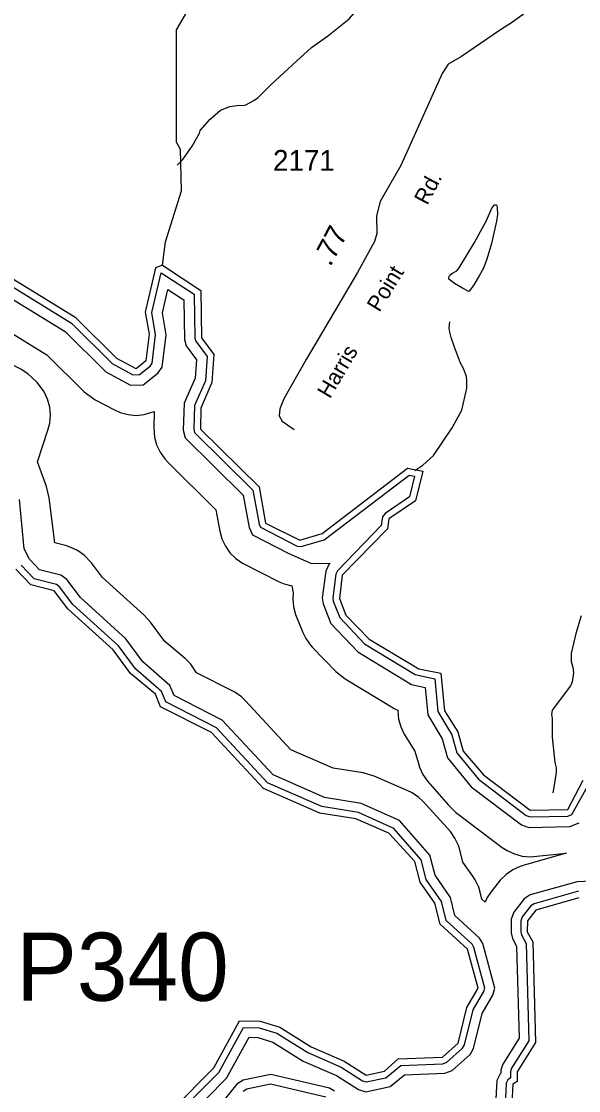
# Model space of a CAD drawing. Extents: x 1473865 to 1648260, y 639067 to 773536.
# Drawn here: x 1593067 to 1596423, y 698493 to 704930 of the extents above; entities that cross this region are included whole.
import ezdxf

# ---------------------------------------------------------------- set-up
doc = ezdxf.new("R2010")
doc.units = 0
for name, color, linetype in [('Exist Hydrographic Buffer Line', 7, 'Continuous'), ('Exist Hydrographic Creek Double Shore', 7, 'Continuous'), ('Exist Hydrographic Misc Water Feature', 7, 'Continuous'), ('Exist Road Non-System Type 51', 7, 'Continuous'), ('Exist Road Secondary Mileage Hundredths English Label', 7, 'Continuous'), ('Exist Road Secondary Structure Pipe Number Label', 7, 'Continuous'), ('Exist Road Secondary Type 41 Attributed', 7, 'Continuous'), ('Exist Road Secondary Type 51 Attributed', 7, 'Continuous'), ('Exist Road Secondary Type 51 Label', 7, 'Continuous'), ('Exist Road Secondary Type 51 Number Label', 7, 'Continuous')]:
    doc.layers.add(name, color=color, linetype=linetype)

msp = doc.modelspace()

# ---------------------------------------------------------------- linework, layer by layer
at = {"layer": 'Exist Hydrographic Buffer Line'}
for points in [[(1592804.3, 703460), (1593370.2, 703112.9), (1593614, 702871.5), (1593739.4, 702803.1), (1593778.2, 702803.9), (1593842.4, 702855.6), (1593854.8, 702872.9), (1593875.9, 703042.3), (1593853, 703177.7), (1593909.3, 703416.9), (1594108.4, 703288.1), (1594112.1, 703023.7), (1594117.5, 703004.3), (1594185.3, 702912.3), (1594175.7, 702766.6), (1594110.5, 702616.9), (1594105.1, 702476.9), (1594110.5, 702456.2), (1594462, 702108.1), (1594498.7, 701903.2), (1594507.6, 701884.6), (1594727.4, 701771.8), (1594752.2, 701768.2), (1594890.6, 701809.3), (1595402.2, 702198.1), (1595435.4, 702191.5), (1595405.1, 702067.5), (1595257.7, 701967.8), (1595242.6, 701948.3), (1595233.5, 701894.4), (1594971.4, 701623.4), (1594960.7, 701602.6), (1594942.5, 701460), (1594945, 701440), (1594985, 701340.6), (1595133.5, 701183.8), (1595439.5, 700997.4), (1595556.3, 700972.3), (1595575.3, 700775.2), (1595659.2, 700636.1), (1595689.6, 700526.4), (1595820.7, 700367.5), (1596108, 700149.1), (1596132.1, 700141.1), (1596358, 700146.3), (1596382.9, 700155.7), (1596486.4, 700342.8)], [(1592763.7, 703411.4), (1593331.2, 703063.2), (1593576.2, 702820.7), (1593724, 702740.1), (1593800.8, 702741.6), (1593888.4, 702812.1), (1593915.1, 702849.3), (1593939.3, 703043.7), (1593917, 703175.7), (1593950, 703315.8), (1594046.2, 703253.7), (1594049.5, 703014.6), (1594060.2, 702976.3), (1594121.2, 702893.5), (1594113.8, 702781.7), (1594048.2, 702631.1), (1594042.1, 702470.1), (1594054, 702423.8), (1594403.8, 702077.5), (1594438.5, 701884), (1594459.9, 701838.5), (1594678.1, 701726.6), (1594813.7, 701666.7), (1594927.7, 701668.6), (1594919.8, 701660.3), (1594899.9, 701621.4), (1594879.2, 701459.9), (1594883.8, 701424), (1594931.3, 701306.1), (1595093.7, 701134.5), (1595416, 700938.2), (1595498.2, 700920.6), (1595514.2, 700755), (1595601.1, 700611.1), (1595632.7, 700496.8), (1595776.9, 700321.9), (1596078.3, 700092.9), (1596122.6, 700078.1), (1596370.2, 700083.8), (1596426.6, 700105.1)], [(1592678.8, 703255.5), (1593221.2, 702922.8), (1593445.2, 702701), (1593511.1, 702652.5), (1593627.2, 702591.1), (1593662.4, 702575.4), (1593709.5, 702562.8), (1593758.2, 702558.5), (1593806.8, 702562.8), (1593866.8, 702581.4), (1593865.1, 702480.7), (1593869.4, 702427.6), (1593882, 702380.5), (1593902.7, 702336.2), (1593930.6, 702296.2), (1593948.8, 702276.7), (1594239.2, 701990.6), (1594262.5, 701860.8), (1594275, 701814.5), (1594295.6, 701770.2), (1594323.6, 701730.3), (1594358.2, 701695.8), (1594398.2, 701667.8), (1594620.7, 701556.7), (1594649.3, 701544.4), (1594696.5, 701531.8), (1594704.4, 701490.4), (1594702.2, 701454.9), (1594706.4, 701406.3), (1594719, 701359.1), (1594762.3, 701251), (1594779.7, 701215.6), (1594807.6, 701175.5), (1594821.4, 701160.3), (1594961.3, 701016.4), (1595017.4, 700971.9), (1595315.4, 700791.9), (1595333.4, 700782.9), (1595336.4, 700752.1), (1595339.3, 700730.4), (1595352, 700683.3), (1595372.7, 700639.1), (1595437.7, 700537.1), (1595458.3, 700462.4), (1595465, 700441.4), (1595485.7, 700397.1), (1595513.6, 700357.1), (1595638.5, 700211.3), (1595682.3, 700170.1), (1595963.2, 699957.6), (1595992.1, 699938.5), (1596036.4, 699917.9), (1596083.5, 699905.3), (1596132.1, 699901), (1596348.6, 699922.5), (1596089.6, 699849), (1596070.4, 699842.8), (1596026.2, 699822.2), (1595986.1, 699794.2), (1595951.6, 699759.7), (1595895.3, 699688.5), (1595872.6, 699655), (1595859.9, 699627.8), (1595840.6, 699645.4), (1595830, 699688.7), (1595821.2, 699717.2), (1595800.6, 699761.5), (1595786.4, 699783.7), (1595726.5, 699867.8), (1595707.4, 699942.7), (1595699.2, 699969.2)], [(1595699.2, 699969.2), (1595678.6, 700013.4), (1595650.6, 700053.4), (1595486.8, 700233), (1595460.1, 700258.5), (1595420.1, 700286.5), (1595391.2, 700301), (1595192.2, 700387.1), (1595124.7, 700406.7), (1594944, 700435.1), (1594690.7, 700545.3), (1594417.5, 700840.1), (1594392.1, 700864.3), (1594352.1, 700892.3), (1594122.3, 701008.4), (1594088.6, 701059.9), (1594054.1, 701094.4), (1593930.3, 701197.7), (1593844.2, 701314.1), (1593806.6, 701355.6), (1593555.1, 701582.3), (1593489.7, 701670.1), (1593445.1, 701717.2), (1593405.1, 701745.2), (1593360.9, 701765.8), (1593333.8, 701774.1), (1593269.8, 701790.3), (1593233.9, 702061.2), (1593218.3, 702130), (1593163.7, 702279.4), (1593227.6, 702470.3), (1593237.9, 702510.6), (1593242.2, 702559.2), (1593237.9, 702607.8), (1593225.3, 702655), (1593204.7, 702699.2), (1593176.7, 702739.2), (1593161.6, 702755.7), (1593128.7, 702789.2), (1593109.1, 702807.3), (1593069.1, 702835.2), (1593024.9, 702855.8)], [(1593986.9, 700872.5), (1593961.9, 700932.2), (1593799.7, 701073.7), (1593696.8, 701212.7), (1593422.4, 701461.2), (1593340.9, 701570.5), (1593305.5, 701596.6), (1593176.8, 701629.4), (1593116.2, 701691.9), (1593084, 701754.2), (1593055.1, 702051.5)], [(1593937.2, 700832.9), (1593911, 700895.4), (1593754.5, 701032), (1593651.3, 701171.4), (1593376.9, 701419.8), (1593297.2, 701526.6), (1593278.8, 701540.3), (1593144.9, 701574.4), (1593066, 701655.8)], [(1594061.4, 698323.8), (1594302.4, 698567.7), (1594438.5, 698814.1), (1594490.8, 698813.1), (1594582.3, 698785.6), (1594764.8, 698671.4), (1594965.8, 698584), (1595098.3, 698499.1), (1595141.9, 698486.3), (1595287.3, 698517.3), (1595374.4, 698587.4), (1595617.7, 698597.4), (1595660.6, 698614.1), (1595769, 698711.3), (1595790.2, 698746.4), (1595841.9, 698956.9), (1595906.7, 699068.1), (1595918.1, 699110.6), (1595846.5, 699378.7), (1595826.3, 699411.8), (1595677.1, 699548.3), (1595650.8, 699655.2), (1595558.6, 699789.4), (1595527.6, 699911.2), (1595344.8, 700118.7), (1595113.8, 700222.7), (1594892.8, 700258.8), (1594583, 700393.6), (1594277.1, 700723.9), (1593986.9, 700872.5)], [(1594014.5, 698358.9), (1594255.5, 698602.7), (1594404.6, 698872.8), (1594499.9, 698870.9), (1594606.5, 698838.8), (1594791.9, 698722.9), (1594993.2, 698635.3), (1595122.5, 698552.4), (1595144.1, 698546.1), (1595261.7, 698571.1), (1595352.9, 698644.5), (1595605.7, 698654.9), (1595629.8, 698664.3), (1595723.8, 698748.7), (1595736, 698768.9), (1595787.6, 698978.8), (1595852.7, 699090.6), (1595858.1, 699110.7), (1595792.7, 699355.7), (1595781.1, 699374.6), (1595625, 699517.4), (1595597, 699631.1), (1595505, 699765.1), (1595474.9, 699883.3), (1595309.6, 700071), (1595097, 700166.7), (1594876.3, 700202.7), (1594548.8, 700345.3), (1594241.5, 700677), (1593937.2, 700832.9)], [(1596673.9, 699763.1), (1596414, 699750.7), (1596131.2, 699671.6), (1596095.9, 699648.8), (1596032.5, 699568.3), (1596017.3, 699526.2), (1596016.1, 699443.4), (1596024.6, 699408.8), (1596049.8, 699363.1), (1596065.3, 698809.3), (1595966.2, 698652.8), (1595955.4, 698616.9), (1595955, 698599), (1595949.8, 698594.9), (1595930.4, 698553.2), (1595918.7, 698331.3)], [(1596423.3, 699693.1), (1596155.3, 699618.2), (1596135.5, 699605.4), (1596083.8, 699539.8), (1596075.1, 699515.7), (1596074.2, 699450), (1596079.1, 699430.1), (1596107.4, 699378.8), (1596123.8, 698793.2), (1596019.4, 698628.5), (1596013.2, 698607.8), (1596012.4, 698570.2), (1595996.4, 698557.8), (1595987.7, 698539), (1595975.7, 698312.3)], [(1594953.7, 698490.4), (1594922.2, 698507.5), (1594569.1, 698591.2), (1594402.7, 698556), (1594364.4, 698532.1), (1594280.8, 698427.6)], [(1594901.4, 698452.8), (1594568.4, 698531.8), (1594424.7, 698501.4), (1594403.5, 698488.2)]]:
    msp.add_lwpolyline(points, dxfattribs=at)
at = {"layer": 'Exist Hydrographic Creek Double Shore'}
for points in [[(1593916.2, 703462.3), (1593875.2, 703446.8), (1593812.1, 703178.8), (1593836.1, 703047.1), (1593817.1, 702886.6), (1593758.2, 702838.5), (1593642.1, 702900), (1593395.1, 703144.6), (1592825.1, 703494.2), (1592711.2, 703736.1), (1592629.2, 703813.2), (1592403.1, 703791.6), (1592163.2, 703885.1), (1591880.1, 703946.6), (1591722.5, 703939.9)], [(1593916.2, 703462.3), (1594148.2, 703309.9), (1594152.2, 703024.2), (1594226.1, 702924.3), (1594215.2, 702757.1), (1594147.2, 702600.9), (1594145.1, 702476.2), (1594499.1, 702127.7), (1594538.1, 701910.2), (1594745.1, 701807.6), (1594879.1, 701847.6), (1595392.2, 702240.9), (1595484.1, 702222.6), (1595440.1, 702043), (1595280.2, 701934.7), (1595271.2, 701875.7), (1595000.1, 701595.6), (1594982.1, 701454.9), (1595022.1, 701355.6), (1595162.2, 701211.6), (1595460.1, 701031.6), (1595593.1, 701005.9), (1595615.1, 700779.1), (1595696.1, 700652.6), (1595728.1, 700537.1), (1595851.2, 700393.5), (1596132.1, 700181), (1596357.1, 700186.3), (1596451.1, 700361.7)], [(1593982.1, 698383), (1594227, 698630.9), (1594381.1, 698913.3), (1594506.1, 698910.7), (1594623.1, 698875.6), (1594813.1, 698756.9), (1595012.1, 698670.8), (1595144.1, 698586.1), (1595253.1, 698610.1), (1595337.1, 698683.9), (1595604.1, 698694.9), (1595697.1, 698778.4), (1595750.1, 698993.9), (1595818.1, 699110.7), (1595754.1, 699345.1), (1595589.1, 699496.1), (1595558.1, 699621.5), (1595468.1, 699748), (1595436.1, 699873.4), (1595280.1, 700044), (1595081.1, 700130), (1594865.2, 700164), (1594525.1, 700312), (1594212.1, 700649.8), (1593906.1, 700803.7), (1593874.1, 700879.9), (1593725.1, 701004.3), (1593619.2, 701147.6), (1593347.2, 701392.7), (1593265.1, 701502.7), (1593124.2, 701538.4), (1593033.1, 701632.1)], [(1596425.1, 699653.1), (1596166.1, 699579.7), (1596115.2, 699515), (1596114.1, 699449.4), (1596147.2, 699389.6), (1596164.1, 698782.1), (1596053.1, 698607.1), (1596052.1, 698548), (1596027.1, 698532.1), (1596015.1, 698299.3)]]:
    msp.add_lwpolyline(points, dxfattribs=at)
at = {"layer": 'Exist Hydrographic Misc Water Feature'}
for points in [[(1593916.2, 703462.3), (1593935.2, 703603.1), (1594031.1, 703909.7), (1594026.2, 704159.3), (1594001.2, 704202.4), (1594002.2, 704878.6), (1594173.2, 705177.1), (1594200.2, 705350.5), (1594269.2, 705532.9), (1594263.2, 705684), (1594116.2, 705985.7), (1593977.2, 706195.3), (1593841.2, 706565.7), (1593826.2, 706690.7), (1593801.2, 706714.3), (1593724.3, 707224.6), (1593692.2, 707274.5), (1593660.2, 707399.8), (1593448.3, 707778.3), (1593317.2, 707912.3), (1593219.2, 708114.5), (1593224.2, 708455.7), (1593061.2, 708718.3)], [(1594005.9, 704065.6), (1594039.7, 704099.5), (1594095.2, 704178.4), (1594140.6, 704257.5), (1594144.9, 704273.4), (1594202.1, 704340.3), (1594267.1, 704395.1), (1594322.5, 704418.8), (1594379.7, 704425), (1594403.7, 704424.5), (1594419.8, 704428.2), (1594468.2, 704453.3), (1594492.6, 704472.8), (1594571.9, 704549.3), (1594724.5, 704690.4), (1594814, 704772.7), (1594911.2, 704840.9), (1595041.2, 704946.4), (1595067.7, 704975.8), (1595219.5, 705098.6), (1595341, 705154.6), (1595461.9, 705206.4)], [(1595660.4, 703413), (1595689.8, 703428.4), (1595703.5, 703446.5), (1595796.2, 703598.2), (1595868.5, 703732), (1595900.7, 703805.6), (1595916, 703825.3), (1595928.6, 703826), (1595932.5, 703810.1), (1595934.2, 703767.5), (1595929.4, 703726.8), (1595898.7, 703592.2), (1595869.6, 703498.5), (1595849.5, 703444.7), (1595823.7, 703397.6), (1595792.7, 703344.8), (1595766.3, 703308.6), (1595761.2, 703303.7), (1595723.1, 703323.6), (1595676.1, 703351.9), (1595642.2, 703377.5), (1595640.8, 703390.9), (1595647.7, 703401.6), (1595660.4, 703413)], [(1595437.1, 702227.1), (1595485.3, 702257.9), (1595548.4, 702316.7), (1595661.4, 702482.5), (1595719.3, 702589.3), (1595750.1, 702721.4), (1595750.5, 702764.7), (1595747, 702792.7), (1595729.9, 702841), (1595712.4, 702873.3), (1595676.1, 702969.9), (1595655.1, 703026.2), (1595647.6, 703058.3), (1595644.1, 703082.4), (1595646.8, 703122.3)]]:
    msp.add_lwpolyline(points, dxfattribs=at)
at = {"layer": 'Exist Road Non-System Type 51'}
msp.add_lwpolyline([(1596439.2, 701352.1), (1596405.6, 701244.7), (1596377.8, 701125), (1596377.2, 701075.2), (1596388.7, 701042.9), (1596392.2, 701008.8), (1596383.3, 700955), (1596375, 700929.2), (1596262.8, 700783), (1596260.5, 700757), (1596264, 700732.9), (1596264.3, 700620.8), (1596280, 700468.7), (1596287.6, 700436.7), (1596287.3, 700410.7), (1596280.4, 700356.8), (1596267.3, 700285)], dxfattribs=at)
at = {"layer": 'Exist Road Secondary Type 41 Attributed'}
msp.add_lwpolyline([(1595718.6, 704718.1), (1595638.3, 704673.1), (1595601.9, 704616), (1595352.9, 704063.3), (1595285.1, 703944.4), (1595228.6, 703846.4), (1595206.8, 703760.1), (1595208, 703653.1), (1595194.6, 703605.7), (1595091.3, 703418.5), (1594781.9, 702895.2), (1594648.2, 702658.1), (1594623.1, 702597), (1594619.7, 702555.4), (1594637, 702524.2), (1594709.7, 702473.9)], dxfattribs=at)
at = {"layer": 'Exist Road Secondary Type 51 Attributed'}
msp.add_lwpolyline([(1596605.5, 705500.9), (1596410.2, 705311.5), (1596149.5, 705045.7), (1596083.3, 704968.5), (1596024.9, 704924.7), (1595945.9, 704874.9), (1595718.6, 704718.1)], dxfattribs=at)

# ---------------------------------------------------------------- texts
at = {"layer": 'Exist Road Secondary Mileage Hundredths English Label'}
msp.add_text('.77', height=125, rotation=61.9946, dxfattribs=at).set_placement((1594928.1, 703449.5))
at = {"layer": 'Exist Road Secondary Structure Pipe Number Label'}
msp.add_text('P340', height=410.1, dxfattribs=at).set_placement((1593035.5, 699034.1))
at = {"layer": 'Exist Road Secondary Type 51 Label'}
for s, rotation, p in [('Rd.', 61.99463, (1595511.5, 703818.9)), ('Point', 58.41629, (1595222.8, 703174.8)), ('Harris', 59.3738, (1594925, 702654.2))]:
    msp.add_text(s, height=95, rotation=rotation, dxfattribs=at).set_placement(p)
at = {"layer": 'Exist Road Secondary Type 51 Number Label'}
msp.add_text('2171', height=125, dxfattribs=at).set_placement((1594583, 704031))

doc.saveas('drawing.dxf')
